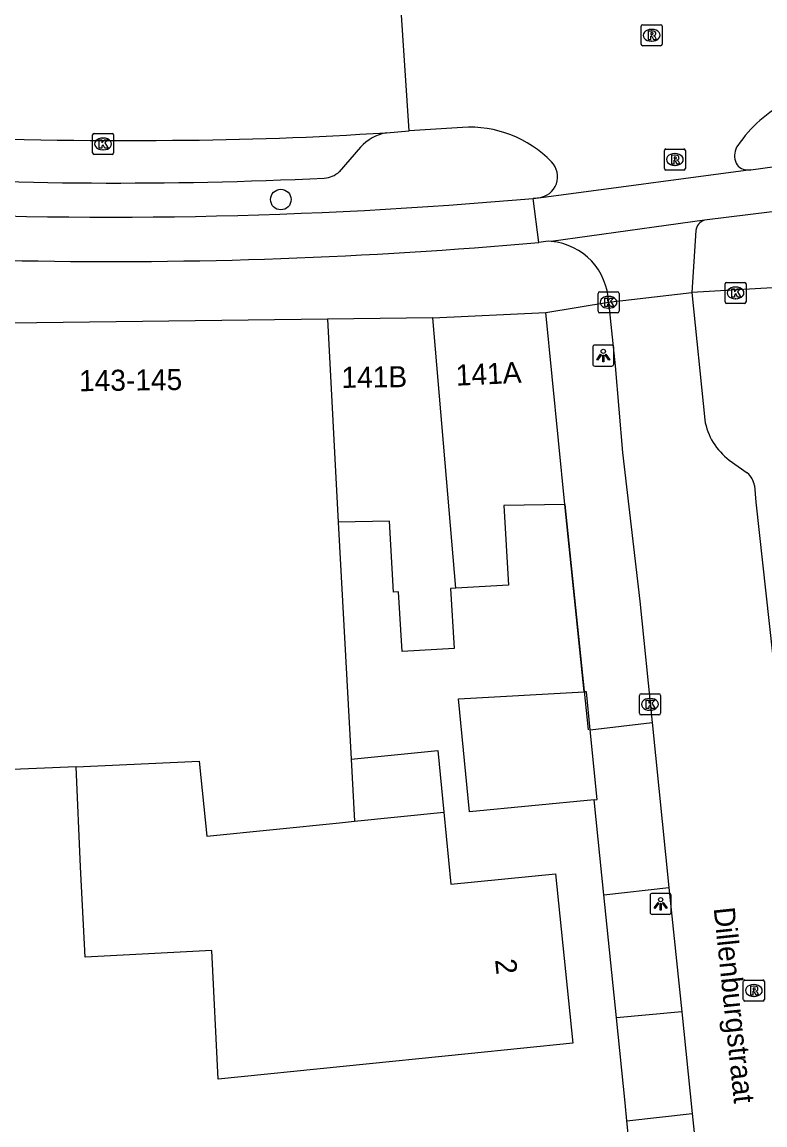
# Model space of a CAD drawing. Extents: x 158087 to 159494, y 382905 to 383981.
# Drawn here: x 158677.2 to 158712.5, y 383088.8 to 383141.2 of the extents above; entities that cross this region are included whole.
import ezdxf

# ---------------------------------------------------------------- set-up
doc = ezdxf.new("R2010")
doc.units = 0
for name, color, linetype in [('IMGEO_Boom', 7, 'Continuous'), ('IMGEO_Fietspad_gesloten', 7, 'Continuous'), ('IMGEO_Fietspad_open', 7, 'Continuous'), ('IMGEO_Kolk', 7, 'Continuous'), ('IMGEO_Lichtpunt', 7, 'Continuous'), ('IMGEO_Muur', 7, 'Continuous'), ('IMGEO_Openbare_ruimte_label', 7, 'Continuous'), ('IMGEO_Pand', 7, 'Continuous'), ('IMGEO_Pand_nummerreeks', 7, 'Continuous'), ('IMGEO_Parkeervlak_open', 7, 'Continuous'), ('IMGEO_Rijbaan_lokaal_gesloten', 7, 'Continuous'), ('IMGEO_Rijbaan_lokaal_open', 7, 'Continuous'), ('IMGEO_Rioolput', 7, 'Continuous'), ('IMGEO_Voetpad_open', 7, 'Continuous')]:
    doc.layers.add(name, color=color, linetype=linetype)

msp = doc.modelspace()

# ---------------------------------------------------------------- linework, layer by layer
at = {"layer": 'IMGEO_Boom'}
msp.add_circle((158689.465, 383132.779), 0.489, dxfattribs=at)
at = {"layer": 'IMGEO_Fietspad_gesloten'}
msp.add_lwpolyline([(158701.735, 383130.744), (158701.456, 383132.836)], dxfattribs=at)
for centre, radius, start, end in [((158681.389, 383358.442), 226.496, 266.95077, 275.08287), ((158689.949, 383550.143), 420.466, 264.32963, 268.25752), ((158681.412, 383356.776), 226.944, 268.92736, 275.13767)]:
    msp.add_arc(centre, radius, start, end, dxfattribs=at)
at = {"layer": 'IMGEO_Fietspad_open'}
for points in [[(158711.811, 383134.199), (158714.779, 383134.61)], [(158715.022, 383132.517), (158712.828, 383132.203), (158709.603, 383131.796)], [(158702.319, 383130.788), (158702.181, 383130.797), (158701.735, 383130.744)]]:
    msp.add_lwpolyline(points, dxfattribs=at)
at = {"layer": 'IMGEO_Kolk'}
for p, q in [((158680.513, 383135), (158680.513, 383135.852)), ((158680.588, 383135.926), (158681.44, 383135.926)), ((158681.001, 383135.706), (158681.026, 383135.706)), ((158681.514, 383135.852), (158681.514, 383135)), ((158681.024, 383135.146), (158680.999, 383135.146)), ((158681.44, 383134.926), (158680.588, 383134.926)), ((158710.58, 383127.915), (158710.58, 383128.767)), ((158710.655, 383128.841), (158711.507, 383128.841)), ((158711.581, 383128.767), (158711.581, 383127.915)), ((158704.543, 383127.467), (158704.543, 383128.319)), ((158704.618, 383128.393), (158705.47, 383128.393)), ((158705.544, 383128.319), (158705.544, 383127.467)), ((158711.068, 383128.621), (158711.093, 383128.621)), ((158705.031, 383128.173), (158705.056, 383128.173)), ((158711.507, 383127.841), (158710.655, 383127.841)), ((158711.091, 383128.061), (158711.066, 383128.061)), ((158705.47, 383127.393), (158704.618, 383127.393)), ((158705.054, 383127.613), (158705.029, 383127.613)), ((158706.513, 383108.342), (158706.513, 383109.194)), ((158706.588, 383109.268), (158707.44, 383109.268)), ((158707.001, 383109.048), (158707.026, 383109.048)), ((158707.514, 383109.194), (158707.514, 383108.342)), ((158707.44, 383108.268), (158706.588, 383108.268)), ((158707.024, 383108.488), (158706.999, 383108.488))]:
    msp.add_line(p, q, dxfattribs=at)
for points in [[(158680.513, 383135), (158680.513, 383135.852)], [(158680.588, 383135.926), (158681.44, 383135.926)], [(158680.834, 383135.626), (158680.957, 383135.626), (158680.957, 383135.475), (158681.087, 383135.626), (158681.251, 383135.626), (158681.105, 383135.475), (158681.258, 383135.226), (158681.106, 383135.226), (158681.021, 383135.39), (158680.957, 383135.323), (158680.957, 383135.226), (158680.834, 383135.226), (158680.834, 383135.626)], [(158681.514, 383135.852), (158681.514, 383135)], [(158681.44, 383134.926), (158680.588, 383134.926)], [(158710.58, 383127.915), (158710.58, 383128.767)], [(158710.655, 383128.841), (158711.507, 383128.841)], [(158711.581, 383128.767), (158711.581, 383127.915)], [(158704.543, 383127.467), (158704.543, 383128.319)], [(158704.618, 383128.393), (158705.47, 383128.393)], [(158705.544, 383128.319), (158705.544, 383127.467)], [(158710.901, 383128.541), (158711.024, 383128.541), (158711.024, 383128.39), (158711.154, 383128.541), (158711.318, 383128.541), (158711.172, 383128.39), (158711.325, 383128.141), (158711.173, 383128.141), (158711.088, 383128.305), (158711.024, 383128.238), (158711.024, 383128.141), (158710.901, 383128.141), (158710.901, 383128.541)], [(158704.864, 383128.093), (158704.987, 383128.093), (158704.987, 383127.942), (158705.117, 383128.093), (158705.281, 383128.093), (158705.135, 383127.942), (158705.288, 383127.693), (158705.136, 383127.693), (158705.051, 383127.857), (158704.987, 383127.79), (158704.987, 383127.693), (158704.864, 383127.693), (158704.864, 383128.093)], [(158711.507, 383127.841), (158710.655, 383127.841)], [(158705.47, 383127.393), (158704.618, 383127.393)], [(158706.513, 383108.342), (158706.513, 383109.194)], [(158706.588, 383109.268), (158707.44, 383109.268)], [(158706.834, 383108.968), (158706.957, 383108.968), (158706.957, 383108.817), (158707.087, 383108.968), (158707.251, 383108.968), (158707.105, 383108.817), (158707.258, 383108.568), (158707.106, 383108.568), (158707.021, 383108.732), (158706.957, 383108.665), (158706.957, 383108.568), (158706.834, 383108.568), (158706.834, 383108.968)], [(158707.514, 383109.194), (158707.514, 383108.342)], [(158707.44, 383108.268), (158706.588, 383108.268)]]:
    msp.add_lwpolyline(points, dxfattribs=at)
for centre, start, end in [((158680.59, 383135.85), 91.552, 178.448), ((158680.59, 383135.85), 91.552, 178.448), ((158681.438, 383135.85), 1.552, 88.448), ((158681.438, 383135.85), 1.552, 88.448), ((158680.59, 383135.002), 181.552, 268.448), ((158680.59, 383135.002), 181.552, 268.448), ((158681.438, 383135.002), 271.552, 358.448), ((158681.438, 383135.002), 271.552, 358.448), ((158710.657, 383128.765), 91.552, 178.448), ((158710.657, 383128.765), 91.552, 178.448), ((158711.505, 383128.765), 1.552, 88.448), ((158711.505, 383128.765), 1.552, 88.448), ((158704.62, 383128.317), 91.552, 178.448), ((158704.62, 383128.317), 91.552, 178.448), ((158705.468, 383128.317), 1.552, 88.448), ((158705.468, 383128.317), 1.552, 88.448), ((158710.657, 383127.917), 181.552, 268.448), ((158710.657, 383127.917), 181.552, 268.448), ((158711.505, 383127.917), 271.552, 358.448), ((158711.505, 383127.917), 271.552, 358.448), ((158704.62, 383127.469), 181.552, 268.448), ((158704.62, 383127.469), 181.552, 268.448), ((158705.468, 383127.469), 271.552, 358.448), ((158705.468, 383127.469), 271.552, 358.448), ((158706.59, 383109.192), 91.552, 178.448), ((158706.59, 383109.192), 91.552, 178.448), ((158707.438, 383109.192), 1.552, 88.448), ((158707.438, 383109.192), 1.552, 88.448), ((158706.59, 383108.344), 181.552, 268.448), ((158706.59, 383108.344), 181.552, 268.448), ((158707.438, 383108.344), 271.552, 358.448), ((158707.438, 383108.344), 271.552, 358.448)]:
    msp.add_arc(centre, 0.0765, start, end, dxfattribs=at)
for centre, major_axis, ratio, start_param, end_param in [((158681, 383135.426), (-0.387, 0.002), 0.722429, 4.712389, 7.853982), ((158681.025, 383135.426), (-0.39, 0.002), 0.717154, 1.570796, 4.712389), ((158711.067, 383128.341), (-0.387, 0.002), 0.722429, 4.712389, 7.853982), ((158711.092, 383128.341), (-0.39, 0.002), 0.717154, 1.570796, 4.712389), ((158705.03, 383127.893), (-0.387, 0.002), 0.722429, 4.712389, 7.853982), ((158705.055, 383127.893), (-0.39, 0.002), 0.717154, 1.570796, 4.712389), ((158707, 383108.768), (-0.387, 0.002), 0.722429, 4.712389, 7.853982), ((158707.025, 383108.768), (-0.39, 0.002), 0.717154, 1.570796, 4.712389)]:
    msp.add_ellipse(centre, major_axis=major_axis, ratio=ratio, start_param=start_param, end_param=end_param, dxfattribs=at)
at = {"layer": 'IMGEO_Lichtpunt'}
for p, q in [((158704.293, 383125.761), (158704.293, 383124.954)), ((158704.293, 383125.761), (158704.293, 383124.954)), ((158705.195, 383125.856), (158704.387, 383125.856)), ((158705.195, 383125.856), (158704.387, 383125.856)), ((158705.289, 383124.954), (158705.289, 383125.761)), ((158705.289, 383124.954), (158705.289, 383125.761)), ((158704.387, 383124.86), (158705.195, 383124.86)), ((158704.387, 383124.86), (158705.195, 383124.86)), ((158707.021, 383099.681), (158707.021, 383098.874)), ((158707.021, 383099.681), (158707.021, 383098.874)), ((158707.923, 383099.776), (158707.115, 383099.776)), ((158707.923, 383099.776), (158707.115, 383099.776)), ((158708.017, 383098.874), (158708.017, 383099.681)), ((158708.017, 383098.874), (158708.017, 383099.681)), ((158707.115, 383098.78), (158707.923, 383098.78)), ((158707.115, 383098.78), (158707.923, 383098.78))]:
    msp.add_line(p, q, dxfattribs=at)
for points in [[(158704.667, 383125.425), (158704.706, 383125.397), (158704.518, 383125.135), (158704.48, 383125.162), (158704.667, 383125.425)], [(158704.769, 383125.377), (158704.816, 383125.377), (158704.816, 383125.055), (158704.769, 383125.055), (158704.769, 383125.377)], [(158704.879, 383125.397), (158704.917, 383125.424), (158705.104, 383125.162), (158705.065, 383125.134), (158704.879, 383125.397)], [(158707.395, 383099.345), (158707.434, 383099.317), (158707.246, 383099.055), (158707.208, 383099.082), (158707.395, 383099.345)], [(158707.607, 383099.317), (158707.645, 383099.344), (158707.832, 383099.082), (158707.793, 383099.054), (158707.607, 383099.317)], [(158707.497, 383099.297), (158707.544, 383099.297), (158707.544, 383098.975), (158707.497, 383098.975), (158707.497, 383099.297)]]:
    msp.add_lwpolyline(points, dxfattribs=at)
for centre in [(158704.792, 383125.559), (158707.52, 383099.479)]:
    msp.add_circle(centre, 0.0994, dxfattribs=at)
for centre, start, end in [((158704.387, 383125.761), 90, 180), ((158704.387, 383125.761), 90, 180), ((158705.195, 383125.761), 0, 90), ((158705.195, 383125.761), 0, 90), ((158704.387, 383124.954), 180, 270), ((158704.387, 383124.954), 180, 270), ((158705.195, 383124.954), 270, 0), ((158705.195, 383124.954), 270, 360), ((158707.115, 383099.681), 90, 180), ((158707.115, 383099.681), 90, 180), ((158707.923, 383099.681), 0, 90), ((158707.923, 383099.681), 0, 90), ((158707.115, 383098.874), 180, 270), ((158707.115, 383098.874), 180, 270), ((158707.923, 383098.874), 270, 0), ((158707.923, 383098.874), 270, 360)]:
    msp.add_arc(centre, 0.0946, start, end, dxfattribs=at)
at = {"layer": 'IMGEO_Muur'}
msp.add_lwpolyline([(158702.96, 383118.277), (158704.07, 383107.55)], dxfattribs=at)
at = {"layer": 'IMGEO_Pand'}
for points in [[(158696.685, 383127.157), (158691.677, 383127.093)], [(158696.685, 383127.157), (158702.066, 383127.402)], [(158697.79, 383114.288), (158696.685, 383127.157)], [(158702.96, 383118.277), (158702.066, 383127.402)], [(158691.677, 383127.093), (158675.324, 383126.884)], [(158691.677, 383127.093), (158692.197, 383117.44)], [(158702.96, 383118.277), (158700.065, 383118.222), (158700.285, 383114.439), (158697.79, 383114.288)], [(158697.79, 383114.288), (158697.532, 383114.272), (158697.705, 383111.428), (158695.232, 383111.278), (158695.06, 383114.122), (158694.816, 383114.107), (158694.636, 383117.487), (158692.197, 383117.44)], [(158692.197, 383117.44), (158692.804, 383106.159)], [(158704.364, 383104.23), (158698.431, 383103.654), (158697.909, 383109.03), (158703.883, 383109.357)], [(158704.177, 383107.562), (158704.002, 383109.363), (158703.883, 383109.357)], [(158679.738, 383105.803), (158675.563, 383105.615), (158675.542, 383107.491), (158675.54, 383107.693)], [(158704.364, 383104.23), (158704.499, 383104.243), (158704.177, 383107.562)], [(158692.804, 383106.159), (158696.936, 383106.577), (158697.221, 383103.635)], [(158692.804, 383106.159), (158692.963, 383103.204)], [(158679.738, 383105.803), (158685.589, 383106.067), (158685.951, 383102.494), (158692.247, 383103.131), (158692.963, 383103.204)], [(158697.221, 383103.635), (158697.552, 383100.221), (158702.527, 383100.704), (158703.352, 383092.652), (158698.378, 383092.148), (158686.493, 383090.945), (158686.179, 383097.053), (158680.169, 383096.744), (158679.948, 383101.045), (158679.738, 383105.803)], [(158692.963, 383103.204), (158697.221, 383103.635)]]:
    msp.add_lwpolyline(points, dxfattribs=at)
at = {"layer": 'IMGEO_Parkeervlak_open'}
msp.add_lwpolyline([(158693.247, 383135.272), (158692.244, 383134.102)], dxfattribs=at)
for centre, radius, start, end in [((158694.915, 383133.735), 2.268, 100.9908, 137.3543), ((158691.47, 383134.942), 1.142, 272.976, 312.6841), ((158681.594, 383344.599), 211.032, 266.69024, 272.69845)]:
    msp.add_arc(centre, radius, start, end, dxfattribs=at)
at = {"layer": 'IMGEO_Rijbaan_lokaal_gesloten'}
msp.add_lwpolyline([(158694.483, 383135.962), (158695.56, 383136.056)], dxfattribs=at)
for centre, radius, start, end in [((158682.233, 383401.778), 266.187, 265.05149, 270.44914), ((158683.271, 383307.902), 172.305, 270.34893, 273.73102)]:
    msp.add_arc(centre, radius, start, end, dxfattribs=at)
at = {"layer": 'IMGEO_Rijbaan_lokaal_open'}
for points in [[(158695.56, 383136.056), (158695.171, 383142.02)], [(158698.096, 383136.213), (158695.56, 383136.056)], [(158711.811, 383134.199), (158701.836, 383132.857), (158701.456, 383132.836)], [(158711.628, 383134.198), (158711.811, 383134.199)], [(158701.456, 383132.836), (158701.721, 383132.868)], [(158709.603, 383131.796), (158702.319, 383130.788)], [(158709.195, 383131.31), (158709.008, 383128.354)], [(158705.044, 383127.893), (158709.008, 383128.354)], [(158709.008, 383128.354), (158709.614, 383122.301)], [(158705.044, 383127.893), (158705.36, 383124.877), (158705.714, 383120.749), (158706.528, 383113.669), (158707.117, 383107.9)], [(158710.783, 383120.381), (158711.641, 383119.774)], [(158711.985, 383119.175), (158712.047, 383118.382), (158712.837, 383111.169), (158713.086, 383108.669)], [(158707.117, 383107.9), (158707.916, 383100.064)], [(158707.916, 383100.064), (158708.524, 383094.14)], [(158708.524, 383094.14), (158709.021, 383089.305)], [(158709.021, 383089.305), (158710.194, 383078.144)]]:
    msp.add_lwpolyline(points, dxfattribs=at)
for centre, radius, start, end in [((158716.409, 383131.785), 6.325, 116.7407, 145.6959), ((158698.435, 383130.804), 5.42, 44.0197, 93.5903), ((158711.85, 383134.878), 0.817, 144.6822, 199.5955), ((158701.617, 383133.866), 1.004, 275.9212, 44.524), ((158711.594, 383134.724), 0.527, 193.1208, 273.7114), ((158709.76, 383131.25), 0.568, 106.0214, 173.9512), ((158702.048, 383127.803), 2.998, 1.7289, 84.8059), ((158712.655, 383122.837), 3.088, 189.9901, 232.6806), ((158710.961, 383118.985), 1.041, 10.4906, 49.2461)]:
    msp.add_arc(centre, radius, start, end, dxfattribs=at)
at = {"layer": 'IMGEO_Rioolput'}
for p, q in [((158706.593, 383140.169), (158706.593, 383141.021)), ((158706.668, 383141.095), (158707.52, 383141.095)), ((158707.081, 383140.875), (158707.106, 383140.875)), ((158707.594, 383141.021), (158707.594, 383140.169)), ((158707.104, 383140.315), (158707.079, 383140.315)), ((158707.52, 383140.095), (158706.668, 383140.095)), ((158707.697, 383134.259), (158707.697, 383135.111)), ((158707.772, 383135.185), (158708.624, 383135.185)), ((158708.698, 383135.111), (158708.698, 383134.259)), ((158708.185, 383134.965), (158708.21, 383134.965)), ((158708.624, 383134.185), (158707.772, 383134.185)), ((158708.208, 383134.405), (158708.183, 383134.405)), ((158711.526, 383095.656), (158712.378, 383095.656)), ((158711.451, 383094.73), (158711.451, 383095.582)), ((158711.939, 383095.436), (158711.964, 383095.436)), ((158712.452, 383095.582), (158712.452, 383094.73)), ((158712.378, 383094.656), (158711.526, 383094.656)), ((158711.962, 383094.876), (158711.937, 383094.876))]:
    msp.add_line(p, q, dxfattribs=at)
for points in [[(158706.593, 383140.169), (158706.593, 383141.021)], [(158706.668, 383141.095), (158707.52, 383141.095)], [(158707.182, 383140.793), (158706.93, 383140.795), (158706.93, 383140.395)], [(158707.594, 383141.021), (158707.594, 383140.169)], [(158706.93, 383140.395), (158707.054, 383140.395), (158707.054, 383140.557), (158707.065, 383140.557)], [(158707.108, 383140.714), (158707.054, 383140.714), (158707.054, 383140.633)], [(158707.054, 383140.633), (158707.106, 383140.633)], [(158707.112, 383140.528), (158707.183, 383140.395), (158707.323, 383140.395), (158707.258, 383140.521)], [(158707.52, 383140.095), (158706.668, 383140.095)], [(158707.697, 383134.259), (158707.697, 383135.111)], [(158707.772, 383135.185), (158708.624, 383135.185)], [(158708.698, 383135.111), (158708.698, 383134.259)], [(158708.286, 383134.883), (158708.034, 383134.885), (158708.034, 383134.485)], [(158708.034, 383134.485), (158708.158, 383134.485), (158708.158, 383134.647), (158708.169, 383134.647)], [(158708.212, 383134.804), (158708.158, 383134.804), (158708.158, 383134.723)], [(158708.158, 383134.723), (158708.21, 383134.723)], [(158708.216, 383134.618), (158708.287, 383134.485), (158708.427, 383134.485), (158708.362, 383134.611)], [(158708.624, 383134.185), (158707.772, 383134.185)], [(158711.526, 383095.656), (158712.378, 383095.656)], [(158711.451, 383094.73), (158711.451, 383095.582)], [(158712.04, 383095.354), (158711.788, 383095.356), (158711.788, 383094.956)], [(158711.966, 383095.275), (158711.912, 383095.275), (158711.912, 383095.194)], [(158711.912, 383095.194), (158711.964, 383095.194)], [(158712.452, 383095.582), (158712.452, 383094.73)], [(158712.378, 383094.656), (158711.526, 383094.656)], [(158711.788, 383094.956), (158711.912, 383094.956), (158711.912, 383095.118), (158711.923, 383095.118)], [(158711.97, 383095.089), (158712.041, 383094.956), (158712.181, 383094.956), (158712.116, 383095.082)]]:
    msp.add_lwpolyline(points, dxfattribs=at)
for centre, radius, start, end in [((158706.67, 383141.019), 0.0765, 91.552, 178.448), ((158706.67, 383141.019), 0.0765, 91.552, 178.448), ((158707.181, 383140.683), 0.109, 350.3612, 89.416), ((158707.518, 383141.019), 0.0765, 1.552, 88.448), ((158707.518, 383141.019), 0.0765, 1.552, 88.448), ((158707.064, 383140.504), 0.0533, 26.0293, 88.6989), ((158707.09, 383140.822), 0.19, 274.7715, 282.9687), ((158707.114, 383140.618), 0.0964, 77.0061, 93.1865), ((158707.128, 383140.675), 0.0378, 276.6634, 79.6772), ((158707.179, 383140.683), 0.112, 277.5842, 350.9817), ((158707.163, 383140.468), 0.108, 29.5134, 73.7905), ((158706.67, 383140.171), 0.0765, 181.552, 268.448), ((158706.67, 383140.171), 0.0765, 181.552, 268.448), ((158707.518, 383140.171), 0.0765, 271.552, 358.448), ((158707.518, 383140.171), 0.0765, 271.552, 358.448), ((158707.774, 383135.109), 0.0765, 91.552, 178.448), ((158707.774, 383135.109), 0.0765, 91.552, 178.448), ((158708.622, 383135.109), 0.0765, 1.552, 88.448), ((158708.622, 383135.109), 0.0765, 1.552, 88.448), ((158708.168, 383134.594), 0.0533, 26.0293, 88.6989), ((158708.194, 383134.912), 0.19, 274.7715, 282.9687), ((158708.218, 383134.708), 0.0964, 77.0061, 93.1865), ((158708.232, 383134.765), 0.0378, 276.6634, 79.6772), ((158708.285, 383134.773), 0.109, 350.3612, 89.416), ((158708.283, 383134.773), 0.112, 277.5842, 350.9817), ((158708.267, 383134.558), 0.108, 29.5134, 73.7905), ((158707.774, 383134.261), 0.0765, 181.552, 268.448), ((158707.774, 383134.261), 0.0765, 181.552, 268.448), ((158708.622, 383134.261), 0.0765, 271.552, 358.448), ((158708.622, 383134.261), 0.0765, 271.552, 358.448), ((158711.528, 383095.58), 0.0765, 91.552, 178.448), ((158711.528, 383095.58), 0.0765, 91.552, 178.448), ((158712.376, 383095.58), 0.0765, 1.552, 88.448), ((158712.376, 383095.58), 0.0765, 1.552, 88.448), ((158711.948, 383095.383), 0.19, 274.7715, 282.9687), ((158711.972, 383095.179), 0.0964, 77.0061, 93.1865), ((158711.986, 383095.236), 0.0378, 276.6634, 79.6772), ((158712.039, 383095.244), 0.109, 350.3612, 89.416), ((158712.037, 383095.244), 0.112, 277.5842, 350.9817), ((158712.021, 383095.029), 0.108, 29.5134, 73.7905), ((158711.528, 383094.732), 0.0765, 181.552, 268.448), ((158711.528, 383094.732), 0.0765, 181.552, 268.448), ((158711.922, 383095.065), 0.0533, 26.0293, 88.6989), ((158712.376, 383094.732), 0.0765, 271.552, 358.448), ((158712.376, 383094.732), 0.0765, 271.552, 358.448)]:
    msp.add_arc(centre, radius, start, end, dxfattribs=at)
for centre, major_axis, ratio, start_param, end_param in [((158707.08, 383140.595), (-0.387, 0.002), 0.722429, 4.712389, 7.853982), ((158707.105, 383140.595), (-0.39, 0.002), 0.717154, 1.570796, 4.712389), ((158708.184, 383134.685), (-0.387, 0.002), 0.722429, 4.712389, 7.853982), ((158708.209, 383134.685), (-0.39, 0.002), 0.717154, 1.570796, 4.712389), ((158711.938, 383095.156), (-0.387, 0.002), 0.722429, 4.712389, 7.853982), ((158711.963, 383095.156), (-0.39, 0.002), 0.717154, 1.570796, 4.712389)]:
    msp.add_ellipse(centre, major_axis=major_axis, ratio=ratio, start_param=start_param, end_param=end_param, dxfattribs=at)
at = {"layer": 'IMGEO_Voetpad_open'}
for points in [[(158713.924, 383128.638), (158709.008, 383128.354)], [(158702.066, 383127.402), (158705.044, 383127.893)], [(158703.883, 383109.357), (158702.96, 383118.277)], [(158704.177, 383107.562), (158707.117, 383107.9)], [(158704.824, 383099.709), (158704.364, 383104.23)], [(158704.824, 383099.709), (158707.916, 383100.064)], [(158705.419, 383093.849), (158704.824, 383099.709)], [(158708.524, 383094.14), (158705.419, 383093.849)], [(158705.916, 383088.961), (158705.83, 383089.807), (158705.419, 383093.849)], [(158705.916, 383088.961), (158709.021, 383089.305)], [(158706.478, 383083.433), (158705.916, 383088.961)]]:
    msp.add_lwpolyline(points, dxfattribs=at)

# ---------------------------------------------------------------- texts
at = {"layer": 'IMGEO_Openbare_ruimte_label'}
msp.add_text('Dillenburgstraat', height=1, rotation=275.967, dxfattribs=at).set_placement((158710.039, 383099.073))
at = {"layer": 'IMGEO_Pand_nummerreeks'}
for s, rotation, p in [('141A', 2.6282, (158697.802, 383123.924)), ('143-145', 0.7334, (158679.876, 383123.661)), ('141B', 0.7162, (158692.351, 383123.82)), ('2', 275.8497, (158699.649, 383096.619))]:
    msp.add_text(s, height=1, rotation=rotation, dxfattribs=at).set_placement(p)

doc.saveas('drawing.dxf')
